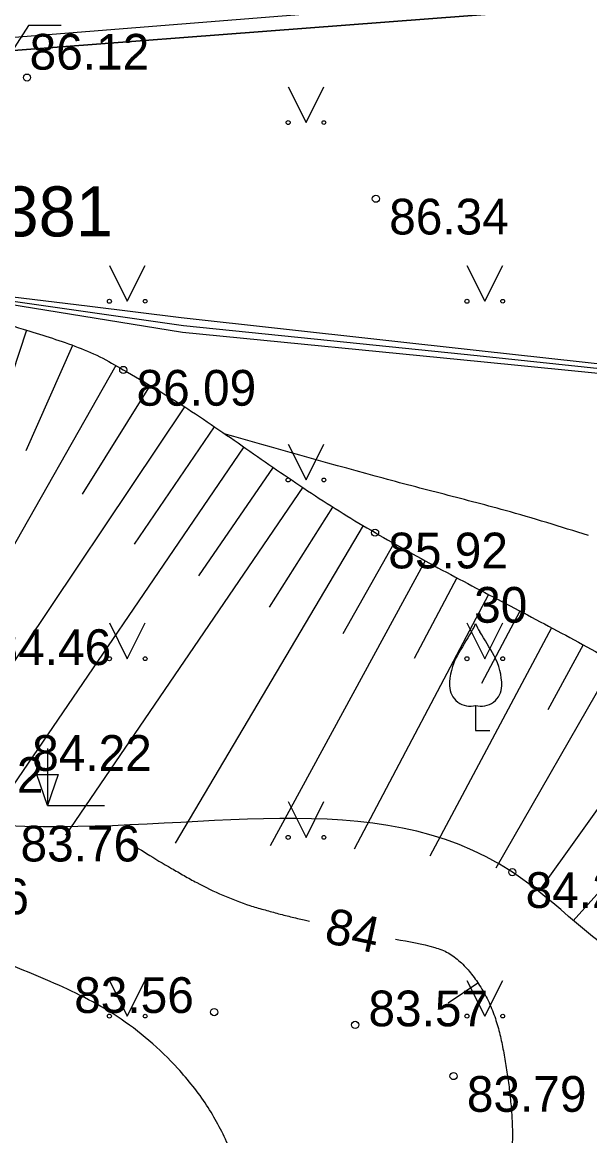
# Model space of a CAD drawing. Extents: x 576692 to 577659, y 273254 to 273799.
# Drawn here: x 576801.03 to 576808.97, y 273710.83 to 273726.4 of the extents above; entities that cross this region are included whole.
import ezdxf

# ---------------------------------------------------------------- set-up
doc = ezdxf.new("R2010")
doc.units = 0
for name, color, linetype in [('APGR_SARK_####_####_#', 7, 'Continuous'), ('APGS_VADP_ZSPR_####_I', 7, 'Continuous'), ('CELI_CAPM_####_####_#', 7, 'Continuous'), ('CKOM_DEGV_ELEM_TKST_#', 7, 'Continuous'), ('ELEK_STUT_####_####_#', 7, 'Continuous'), ('GAZE_ELEM_####_####_#', 7, 'Continuous'), ('GEOD_ELEM_####_TKST_#', 7, 'Continuous'), ('GEOD_SITP_####_TKST_#', 7, 'Continuous'), ('HIDT_REZV_####_TKST_#', 7, 'Continuous'), ('LKAN_ELEM_PAST_TKST_#', 7, 'Continuous'), ('RELJ_ELEM_####_####_#', 7, 'Continuous'), ('RELJ_HORZ_PAMT_####_#', 7, 'Continuous'), ('SAKT_ELEM_####_####_#', 7, 'Continuous'), ('SILT_VADP_UDEN_####_#', 7, 'Continuous'), ('TERT_KRND_####_####_#', 7, 'Continuous')]:
    doc.layers.add(name, color=color, linetype=linetype)

msp = doc.modelspace()

# ---------------------------------------------------------------- linework, layer by layer
at = {"layer": 'APGS_VADP_ZSPR_####_I'}
for p, q in [((576801.12, 273726.358), (576800.619, 273725.585)), ((576801.577, 273726.358), (576801.12, 273726.358))]:
    msp.add_line(p, q, dxfattribs=at)
at = {"layer": 'CELI_CAPM_####_####_#'}
msp.add_lwpolyline([(576814.067, 273727.128), (576813.495, 273727.195), (576767.297, 273723.51)], dxfattribs=at)
at = {"layer": 'ELEK_STUT_####_####_#'}
msp.add_spline([(576781.655, 273660.674), (576781.598, 273660.841), (576781.246, 273662.068), (576780.848, 273663.8), (576780.402, 273666.21), (576780.006, 273668.093), (576779.82, 273668.587), (576779.56, 273669.054), (576779.287, 273669.515), (576779.059, 273669.996), (576778.44, 273671.764), (576778.09, 273672.972), (576777.724, 273674.128), (576777.507, 273674.603), (576777.226, 273675.05), (576776.94, 273675.497), (576776.71, 273675.971), (576776.267, 273677.75), (576776.076, 273679.036), (576776.026, 273679.68), (576776.013, 273680.317), (576776.135, 273681.001), (576776.4, 273681.673), (576776.676, 273682.346), (576776.833, 273683.032), (576776.94, 273683.888), (576776.846, 273685.038), (576776.734, 273685.836), (576776.505, 273687.076), (576776.58, 273687.714), (576777.345, 273691.31), (576777.594, 273692.158), (576777.931, 273692.99), (576778.258, 273693.812), (576778.387, 273694.222), (576778.476, 273694.632), (576778.436, 273694.883), (576778.29, 273695.128), (576778.123, 273695.373), (576778.016, 273695.622), (576777.97, 273695.864), (576777.937, 273696.12), (576778.016, 273696.611), (576778.25, 273697.042), (576778.494, 273697.466), (576779.008, 273698.293), (576779.552, 273699.101), (576780.118, 273699.898), (576780.834, 273700.829), (576781.192, 273701.294), (576781.531, 273701.771), (576781.761, 273702.157), (576781.963, 273702.559), (576782.162, 273702.965), (576782.379, 273703.361), (576783.474, 273704.863), (576783.856, 273705.225), (576784.068, 273705.377), (576784.286, 273705.517), (576784.851, 273705.517), (576785.021, 273705.353), (576785.155, 273705.173), (576785.275, 273704.774), (576785.265, 273704.403), (576785.227, 273704.029), (576785.081, 273703.29), (576784.586, 273701.576), (576784.291, 273700.897), (576783.929, 273700.245), (576783.574, 273699.588), (576783.297, 273698.89), (576783.016, 273696.963), (576783.02, 273695.989), (576783.067, 273695.021), (576783.103, 273694.576), (576783.165, 273694.134), (576783.262, 273693.693), (576783.403, 273693.254), (576783.559, 273692.883), (576783.7, 273692.679), (576783.864, 273692.517), (576784.389, 273692.292), (576784.815, 273692.256), (576785.363, 273692.3), (576785.72, 273692.399), (576786.083, 273692.578), (576786.32, 273692.795), (576786.541, 273693.149), (576786.789, 273693.689), (576787.124, 273694.61), (576787.341, 273695.392), (576787.377, 273695.816), (576787.218, 273696.205), (576787.074, 273696.483), (576787.107, 273696.831), (576787.137, 273696.903), (576787.172, 273696.976), (576787.268, 273697.039), (576787.575, 273696.898), (576787.783, 273696.811), (576787.97, 273696.784), (576788.258, 273697.005), (576788.726, 273697.259), (576788.891, 273697.319), (576789.063, 273697.36), (576789.236, 273697.403), (576789.401, 273697.467), (576789.749, 273697.734), (576790.384, 273698.531), (576790.511, 273699.039), (576790.337, 273699.768), (576790.207, 273700.029), (576790.044, 273700.273), (576789.916, 273700.542), (576789.829, 273700.785), (576789.807, 273701.355), (576789.883, 273702.115), (576790.097, 273704.111), (576790.331, 273705.756), (576790.518, 273706.867), (576790.939, 273708.386), (576791.702, 273710.052), (576792.372, 273711.212), (576792.879, 273711.925), (576793.213, 273712.22), (576793.487, 273712.3), (576793.574, 273712.039), (576792.942, 273711.019), (576792.547, 273710.348), (576791.875, 273708.874), (576791.381, 273707.59), (576791.167, 273706.727), (576790.932, 273705.121), (576790.685, 273703.227), (576790.531, 273701.648), (576790.551, 273700.812), (576790.839, 273700.176), (576791.1, 273699.581), (576791.187, 273698.919), (576790.953, 273698.183), (576790.404, 273697.42), (576789.99, 273697.018), (576789.2, 273696.657), (576789, 273696.592), (576788.794, 273696.544), (576788.391, 273696.383), (576788.224, 273696.035), (576788.159, 273695.335), (576788.071, 273694.134), (576788.04, 273693.651), (576788.048, 273693.294), (576788.244, 273692.639), (576788.558, 273692.026), (576788.879, 273691.706), (576791.459, 273689.649), (576797.983, 273684.662), (576799.135, 273683.867), (576801.011, 273683.002), (576803.058, 273681.765), (576804.293, 273680.709), (576804.792, 273680.043), (576805.327, 273678.757), (576805.553, 273678.31), (576805.969, 273678.02), (576806.825, 273678.223), (576807.172, 273678.313), (576807.866, 273678.514), (576808.167, 273678.535), (576808.272, 273678.469), (576808.197, 273678.35), (576807.951, 273678.238), (576807.574, 273678.036), (576806.891, 273677.751), (576805.749, 273677), (576805.859, 273676.057), (576805.969, 273675.349), (576806.013, 273675.146), (576806.17, 273674.787), (576806.278, 273674.737), (576806.635, 273674.761), (576807.015, 273674.811), (576807.159, 273674.831), (576807.999, 273674.897), (576808.295, 273674.667), (576808.082, 273674.136), (576807.366, 273673.959), (576807.092, 273673.91), (576806.672, 273673.746), (576806.654, 273673.413), (576806.748, 273673.021), (576807.171, 273671.649), (576807.647, 273670.487), (576808.044, 273670.213), (576808.672, 273670.123), (576809.15, 273670.231), (576809.443, 273670.518), (576809.814, 273671.033), (576810.125, 273671.338), (576810.52, 273671.326), (576811.279, 273670.985), (576811.309, 273670.751), (576811.088, 273670.769), (576810.585, 273670.883), (576810.179, 273670.793), (576809.683, 273670.351), (576809.055, 273669.639), (576809.049, 273669.178), (576809.294, 273668.939), (576811.028, 273668.029)], degree=3, dxfattribs=at)
at = {"layer": 'GAZE_ELEM_####_####_#'}
for p, q in [((576801.091, 273722.096), (576799.833, 273718.338)), ((576801.736, 273721.883), (576801.08, 273720.409)), ((576802.341, 273721.602), (576800.436, 273718.25)), ((576802.818, 273721.325), (576801.869, 273719.803)), ((576803.301, 273721.024), (576799.484, 273715.323)), ((576803.715, 273720.744), (576802.598, 273719.101)), ((576804.128, 273720.462), (576800.547, 273715.208)), ((576804.541, 273720.18), (576803.498, 273718.661)), ((576804.953, 273719.897), (576801.635, 273715.033)), ((576805.37, 273719.621), (576804.483, 273718.222)), ((576805.797, 273719.361), (576803.169, 273714.919)), ((576806.23, 273719.111), (576805.515, 273717.847)), ((576806.667, 273718.868), (576804.496, 273714.883)), ((576807.108, 273718.632), (576806.512, 273717.502)), ((576807.55, 273718.399), (576805.673, 273714.837)), ((576807.992, 273718.166), (576807.456, 273717.155)), ((576808.434, 273717.931), (576806.73, 273714.737)), ((576808.875, 273717.695), (576808.382, 273716.784)), ((576809.311, 273717.451), (576807.654, 273714.57)), ((576810.159, 273716.922), (576808.29, 273714.295)), ((576810.938, 273716.295), (576808.734, 273713.831))]:
    msp.add_line(p, q, dxfattribs=at)
for points in [[(576791.053, 273723.247), (576793.889, 273723.153), (576795.306, 273723.094), (576796.724, 273723.03), (576797.819, 273722.916), (576798.902, 273722.704), (576799.975, 273722.425), (576800.51, 273722.27), (576801.045, 273722.11), (576801.767, 273721.872), (576802.115, 273721.723), (576802.444, 273721.539)], [(576802.444, 273721.539), (576802.9, 273721.275), (576803.345, 273720.995), (576804.212, 273720.405), (576805.076, 273719.814), (576805.965, 273719.263), (576806.904, 273718.74), (576807.856, 273718.238), (576808.809, 273717.731), (576809.748, 273717.193), (576810.291, 273716.827), (576810.799, 273716.419), (576811.285, 273715.976), (576811.763, 273715.506), (576812.178, 273715.024), (576812.56, 273714.516), (576812.912, 273713.988), (576813.238, 273713.443), (576813.62, 273712.774)]]:
    msp.add_spline(points, degree=3, dxfattribs=at)
at = {"layer": 'GEOD_ELEM_####_TKST_#'}
msp.add_line((576806.989, 273712.686), (576807.404, 273712.966), dxfattribs=at)
for points in [[(576808.948, 273719.224), (576807.784, 273719.573), (576807.33, 273719.695), (576806.875, 273719.814), (576806.421, 273719.932), (576805.967, 273720.054), (576803.857, 273720.646)], [(576802.483, 273714.955), (576802.77, 273714.775), (576803.118, 273714.566), (576803.294, 273714.466), (576803.471, 273714.367), (576803.836, 273714.192), (576804.215, 273714.047), (576804.403, 273713.991), (576804.593, 273713.939), (576804.783, 273713.89), (576804.974, 273713.846), (576805.046, 273713.83)], [(576806.253, 273713.574), (576806.801, 273713.459), (576806.988, 273713.384), (576807.073, 273713.327), (576807.154, 273713.261), (576807.23, 273713.186), (576807.299, 273713.106), (576807.428, 273712.928), (576807.546, 273712.718), (576807.638, 273712.496), (576807.704, 273712.272), (576807.754, 273712.044), (576807.796, 273711.807), (576807.831, 273711.569), (576807.858, 273711.332), (576807.878, 273711.094), (576807.886, 273710.858), (576807.878, 273710.622), (576807.852, 273710.385), (576807.833, 273710.267), (576807.808, 273710.149), (576807.746, 273709.934), (576807.653, 273709.733)]]:
    msp.add_spline(points, degree=3, dxfattribs=at)
at = {"layer": 'GEOD_SITP_####_TKST_#'}
msp.add_spline([(576803.099, 273706.918), (576803.163, 273706.957), (576803.505, 273707.188), (576803.797, 273707.488), (576804.078, 273707.99), (576804.235, 273708.52), (576804.282, 273709.054), (576804.237, 273709.572), (576803.905, 273710.708), (576803.61, 273711.253), (576803.206, 273711.767), (576802.357, 273712.495), (576801.421, 273712.985), (576799.842, 273713.59), (576799.177, 273713.873), (576798.554, 273714.378), (576797.566, 273715.726), (576797.523, 273715.82), (576797.493, 273715.92), (576797.462, 273716.021), (576797.42, 273716.118), (576797.121, 273716.552), (576796.931, 273716.728), (576796.704, 273716.863), (576796.493, 273716.928)], degree=3, dxfattribs=at)
at = {"layer": 'LKAN_ELEM_PAST_TKST_#'}
for p, q in [((576804.75, 273725.5), (576805, 273725)), ((576805, 273725), (576805.25, 273725.5)), ((576802.25, 273723), (576802.5, 273722.5)), ((576802.5, 273722.5), (576802.75, 273723)), ((576807.25, 273723), (576807.5, 273722.5)), ((576807.5, 273722.5), (576807.75, 273723)), ((576804.75, 273720.5), (576805, 273720)), ((576805, 273720), (576805.25, 273720.5)), ((576802.25, 273718), (576802.5, 273717.5)), ((576802.5, 273717.5), (576802.75, 273718)), ((576807.25, 273718), (576807.5, 273717.5)), ((576807.5, 273717.5), (576807.75, 273718)), ((576807.372, 273716.846), (576807.372, 273716.494)), ((576807.372, 273716.494), (576807.572, 273716.494)), ((576801.383, 273716.245), (576801.383, 273715.445)), ((576801.383, 273715.445), (576802.183, 273715.445)), ((576804.75, 273715.5), (576805, 273715)), ((576805, 273715), (576805.25, 273715.5)), ((576802.25, 273713), (576802.5, 273712.5)), ((576802.5, 273712.5), (576802.75, 273713)), ((576807.25, 273713), (576807.5, 273712.5)), ((576807.5, 273712.5), (576807.75, 273713))]:
    msp.add_line(p, q, dxfattribs=at)
for centre, radius in [((576804.75, 273725), 0.028), ((576805.25, 273725), 0.0263), ((576802.25, 273722.5), 0.028), ((576802.75, 273722.5), 0.0263), ((576807.25, 273722.5), 0.028), ((576807.75, 273722.5), 0.0263), ((576804.75, 273720), 0.028), ((576805.25, 273720), 0.0263), ((576802.25, 273717.5), 0.028), ((576802.75, 273717.5), 0.0263), ((576807.25, 273717.5), 0.028), ((576807.75, 273717.5), 0.0263), ((576804.75, 273715), 0.028), ((576805.25, 273715), 0.0263), ((576802.25, 273712.5), 0.028), ((576802.75, 273712.5), 0.0263), ((576807.25, 273712.5), 0.028), ((576807.75, 273712.5), 0.0263)]:
    msp.add_circle(centre, radius, dxfattribs=at)
for centre, radius, start, end in [((576806.955, 273718.132), 0.439, 324.3837, 341.712), ((576807.789, 273718.132), 0.439, 198.288, 215.6163), ((576819.997, 273710.098), 14.88, 148.4844, 149.9901), ((576794.747, 273710.098), 14.88, 30.0099, 31.5156), ((576807.896, 273717.119), 0.89, 151.757, 179.9138), ((576806.848, 273717.119), 0.89, 0.0862, 28.243), ((576807.296, 273717.125), 0.29, 181.0782, 285.2823), ((576807.448, 273717.125), 0.29, 254.7177, 358.9218)]:
    msp.add_arc(centre, radius, start, end, dxfattribs=at)
at = {"layer": 'RELJ_ELEM_####_####_#'}
msp.add_lwpolyline([(576801.233, 273715.878), (576801.533, 273715.878), (576801.383, 273715.445)], close=True, dxfattribs=at)
for centre in [(576801.098, 273725.629), (576805.977, 273723.934), (576802.444, 273721.539), (576805.965, 273719.263), (576807.885, 273714.513), (576803.715, 273712.556), (576805.687, 273712.377), (576807.063, 273711.661)]:
    msp.add_circle(centre, 0.05, dxfattribs=at)
at = {"layer": 'SAKT_ELEM_####_####_#'}
msp.add_spline([(576813.62, 273712.774), (576809.708, 273713.125), (576807.885, 273714.513), (576800.821, 273715.163), (576798.143, 273716.091), (576797.574, 273717.796)], degree=3, dxfattribs=at)
at = {"layer": 'SILT_VADP_UDEN_####_#'}
for points in [[(576829.949, 273731.794), (576819.3, 273727.418), (576775.79, 273724.09), (576773.75, 273720.17), (576743.03, 273718.32), (576735.14, 273689.6), (576722.81, 273698.708)], [(576776.102, 273646.342), (576764.98, 273676.18), (576762.24, 273683.67), (576762.48, 273692.95), (576765.79, 273703), (576773.75, 273720.17), (576775.79, 273724.09), (576819.3, 273727.418), (576829.949, 273731.794)]]:
    msp.add_lwpolyline(points, dxfattribs=at)
at = {"layer": 'TERT_KRND_####_####_#'}
for points in [[(576757.189, 273720.51), (576761.919, 273720.963), (576763.779, 273721.136), (576768.718, 273721.595), (576772.702, 273721.965), (576775.14, 273722.1), (576777.579, 273722.236), (576777.027, 273721.389), (576776.936, 273721.165), (576777.12, 273721.335), (576777.659, 273722.267), (576780.502, 273722.953), (576782.59, 273723.274), (576784.678, 273723.596), (576787.534, 273723.787), (576790.39, 273723.978), (576790.784, 273723.927), (576794.032, 273723.503), (576797.674, 273723.028), (576800.702, 273722.587), (576801.977, 273722.431), (576803.252, 273722.275), (576807.42, 273721.813), (576810.767, 273721.442)], [(576811.657, 273721.234), (576810.695, 273721.386), (576807.394, 273721.736), (576805.341, 273721.947), (576803.288, 273722.157), (576800.805, 273722.509), (576799.785, 273722.655), (576798.766, 273722.801), (576794.591, 273723.344), (576790.783, 273723.838), (576790.417, 273723.886), (576787.626, 273723.709), (576784.834, 273723.533), (576780.454, 273722.859), (576777.622, 273722.179), (576774.554, 273722.008), (576772.688, 273721.902), (576769.168, 273721.574), (576763.059, 273721.005), (576760.825, 273720.804), (576758.591, 273720.602), (576752.58, 273720.02)], [(576810.683, 273721.332), (576807.443, 273721.653), (576803.273, 273722.064), (576800.828, 273722.461), (576798.609, 273722.742), (576794.473, 273723.272), (576790.782, 273723.745)]]:
    msp.add_lwpolyline(points, dxfattribs=at)

# ---------------------------------------------------------------- texts
at = {"layer": 'APGR_SARK_####_####_#'}
msp.add_text(' 30', height=0.5, dxfattribs=at).set_placement((576807.165, 273718.003))
at = {"layer": 'CKOM_DEGV_ELEM_TKST_#'}
msp.add_text(' 86.381', height=0.7, dxfattribs=at).set_placement((576799.178, 273723.407))
at = {"layer": 'HIDT_REZV_####_TKST_#'}
for s, p in [(' 86.12', (576800.948, 273725.74)), (' 86.34', (576805.977, 273723.434)), (' 86.09', (576802.444, 273721.039)), (' 85.92', (576805.965, 273718.763)), (' 84.46', (576800.416, 273717.411)), (' 84.22', (576800.984, 273715.931)), (' 84.02', (576799.469, 273715.624)), (' 83.76', (576800.821, 273714.663)), (' 84.28', (576807.885, 273714.013)), (' 83.56', (576799.266, 273713.924)), (' 83.56', (576801.572, 273712.544)), (' 83.57', (576805.687, 273712.357)), (' 83.79', (576807.063, 273711.161))]:
    msp.add_text(s, height=0.5, dxfattribs=at).set_placement(p)
at = {"layer": 'RELJ_HORZ_PAMT_####_#'}
msp.add_text('84', height=0.5, rotation=347.8799, dxfattribs=at).set_placement((576805.238, 273713.533))

doc.saveas('drawing.dxf')
